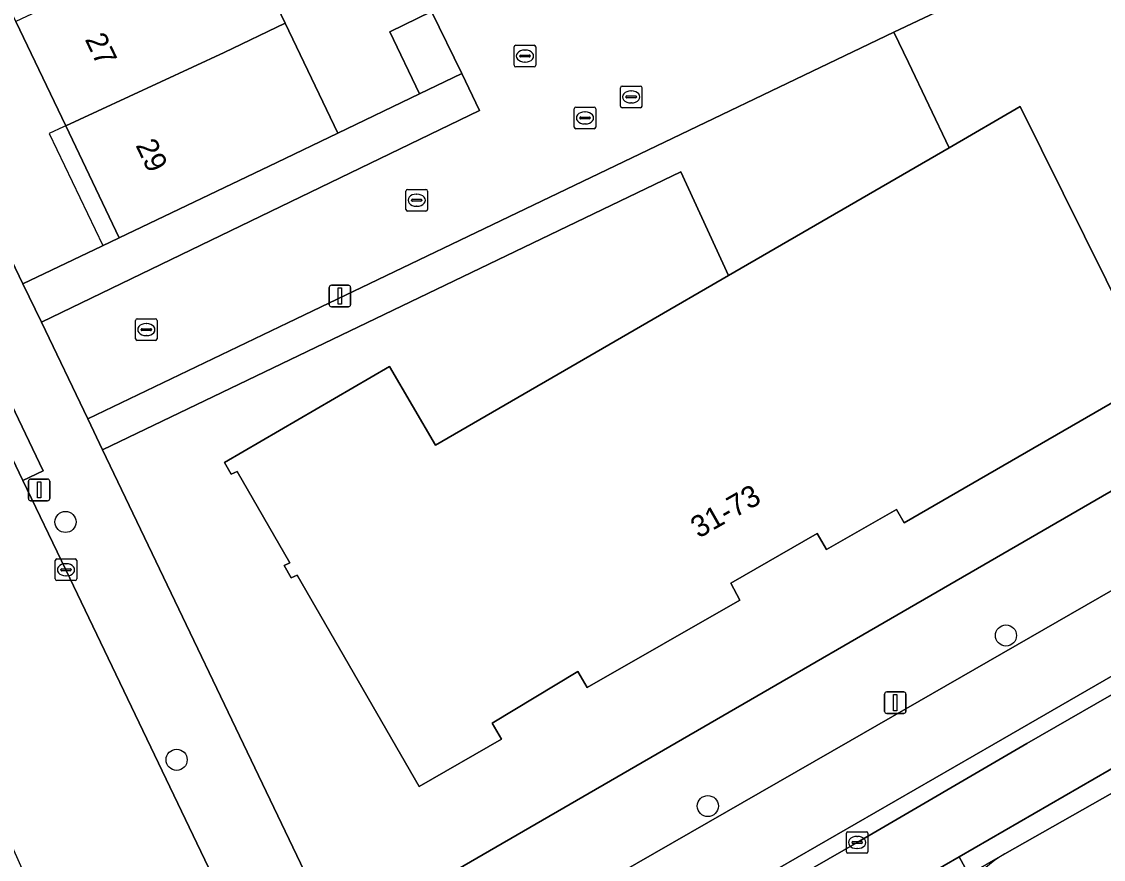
# Model space of a CAD drawing. Extents: x 158352 to 159489, y 383828 to 384603.
# Drawn here: x 159118.9 to 159169, y 383975.2 to 384013.9 of the extents above; entities that cross this region are included whole.
import ezdxf

# ---------------------------------------------------------------- set-up
doc = ezdxf.new("R2010")
doc.units = 0
for name, color, linetype in [('IMGEO_Berm_open', 7, 'Continuous'), ('IMGEO_Boom', 7, 'Continuous'), ('IMGEO_Erf', 7, 'Continuous'), ('IMGEO_Fietspad_gesloten', 7, 'Continuous'), ('IMGEO_Groenvoorziening', 7, 'Continuous'), ('IMGEO_Haag', 7, 'Continuous'), ('IMGEO_Kolk', 7, 'Continuous'), ('IMGEO_Lichtmast', 7, 'Continuous'), ('IMGEO_Muur', 7, 'Continuous'), ('IMGEO_Pand', 7, 'Continuous'), ('IMGEO_Pand_nummerreeks', 7, 'Continuous'), ('IMGEO_Pand_overbouw', 7, 'Continuous'), ('IMGEO_Rijbaan_lokaal_gesloten', 7, 'Continuous'), ('IMGEO_Rijbaan_lokaal_open', 7, 'Continuous'), ('IMGEO_Rioolput', 7, 'Continuous'), ('IMGEO_Verkeerseiland_groen', 7, 'Continuous'), ('IMGEO_Voetpad_open', 7, 'Continuous')]:
    doc.layers.add(name, color=color, linetype=linetype)

msp = doc.modelspace()

# ---------------------------------------------------------------- linework, layer by layer
at = {"layer": 'IMGEO_Berm_open'}
msp.add_lwpolyline([(159139.848, 383966.258), (159140.072, 383965.861), (159140.266, 383965.967), (159157.62, 383975.933), (159165.477, 383980.512), (159179.1, 383988.347), (159178.894, 383988.738), (159183.447, 383991.366), (159183.676, 383990.966), (159184.008, 383991.168), (159183.59, 383991.819), (159163.947, 383980.489), (159139.352, 383966.321)], dxfattribs=at)
at = {"layer": 'IMGEO_Boom'}
for centre in [(159120.949, 383990.777), (159164.512, 383985.52), (159126.097, 383979.764), (159150.704, 383977.62)]:
    msp.add_circle(centre, 0.489, dxfattribs=at)
at = {"layer": 'IMGEO_Erf'}
for points in [[(159137.26, 384070.274), (159140.009, 384065.098), (159152.015, 384042.491), (159151.741, 384042.347), (159152.926, 384040.083), (159155.289, 384035.597), (159162.921, 384021.106), (159165.143, 384016.224), (159159.311, 384013.456), (159159.995, 384012.05), (159161.874, 384008.109), (159165.164, 384010.014), (159170.145, 384000)], [(159135.972, 383972.875), (159176.746, 383996.469), (159179.358, 383997.97), (159182.88, 384000), (159210.64, 384016.031), (159210.155, 384016.874), (159180.797, 384000), (159178.382, 383998.612), (159177.583, 384000), (159172.356, 384009.08), (159176.703, 384011.583), (159197.634, 384023.633), (159196.913, 384024.885), (159199.089, 384031.944), (159200.516, 384032.566), (159191.751, 384052.673)], [(159098.678, 384044.175), (159118.98, 384001.797), (159122.626, 384003.543), (159123.436, 384003.94), (159120.96, 384009.116), (159118.646, 384013.955), (159116.316, 384018.827), (159114.121, 384023.416), (159113.995, 384023.68), (159111.631, 384028.622)], [(159129.045, 384018.225), (159131.122, 384013.88), (159133.572, 384008.786), (159137.345, 384010.601), (159135.97, 384013.478), (159137.906, 384014.412)], [(159171.416, 383997.444), (159159.798, 383990.739), (159159.444, 383991.354), (159156.203, 383989.498), (159155.771, 383990.237), (159151.773, 383987.95), (159152.178, 383987.153), (159145.111, 383983.105), (159144.681, 383983.848), (159140.714, 383981.459), (159141.14, 383980.715), (159137.336, 383978.532), (159131.683, 383988.314), (159131.409, 383988.197), (159131.08, 383988.757), (159131.342, 383988.889), (159128.902, 383993.116), (159128.631, 383992.99), (159128.32, 383993.529), (159135.953, 383997.977), (159138.083, 383994.328), (159147.875, 384000), (159151.664, 384002.195), (159149.447, 384006.984), (159134.907, 384000), (159122.671, 383994.123), (159132.184, 383974.241)]]:
    msp.add_lwpolyline(points, dxfattribs=at)
at = {"layer": 'IMGEO_Fietspad_gesloten'}
for points in [[(159232.422, 384023.947), (159225.161, 384019.764), (159225.123, 384019.729), (159220.712, 384017.193), (159220.633, 384017.168), (159217.562, 384015.392), (159192.33, 384000.799), (159190.948, 384000), (159189.1, 383998.931), (159184.995, 383996.557), (159182.187, 383994.944), (159178.438, 383992.79), (159157.291, 383980.642), (159135.007, 383967.844), (159123.918, 383961.655)], [(159139.352, 383966.321), (159163.947, 383980.489), (159183.59, 383991.819), (159197.824, 384000), (159217.608, 384011.37), (159219.861, 384012.651), (159220.27, 384012.844)]]:
    msp.add_lwpolyline(points, dxfattribs=at)
at = {"layer": 'IMGEO_Groenvoorziening'}
msp.add_lwpolyline([(159174.791, 383981.305), (159183.788, 383986.558), (159183.324, 383987.357), (159172.065, 383980.896), (159162.338, 383975.274), (159162.787, 383974.459), (159164.461, 383975.412), (159170.733, 383978.963)], close=True, dxfattribs=at)
at = {"layer": 'IMGEO_Haag'}
msp.add_lwpolyline([(159162.338, 383975.274), (159162.787, 383974.459), (159164.461, 383975.412), (159170.733, 383978.963), (159174.791, 383981.305), (159183.788, 383986.558), (159183.324, 383987.357), (159172.065, 383980.896)], close=True, dxfattribs=at)
at = {"layer": 'IMGEO_Kolk'}
for p, q in [((159141.732, 384011.926), (159141.732, 384012.778)), ((159141.807, 384012.852), (159142.659, 384012.852)), ((159142.733, 384012.778), (159142.733, 384011.926)), ((159141.991, 384012.346), (159141.991, 384012.358)), ((159142.429, 384012.309), (159142.031, 384012.309)), ((159142.034, 384012.395), (159142.432, 384012.395)), ((159142.22, 384012.632), (159142.245, 384012.632)), ((159142.475, 384012.358), (159142.475, 384012.346)), ((159142.659, 384011.852), (159141.807, 384011.852)), ((159142.243, 384012.072), (159142.218, 384012.072)), ((159146.652, 384010.034), (159146.652, 384010.886)), ((159146.727, 384010.96), (159147.579, 384010.96)), ((159147.14, 384010.74), (159147.165, 384010.74)), ((159147.653, 384010.886), (159147.653, 384010.034)), ((159146.911, 384010.454), (159146.911, 384010.466)), ((159147.349, 384010.417), (159146.951, 384010.417)), ((159146.954, 384010.503), (159147.352, 384010.503)), ((159147.163, 384010.18), (159147.138, 384010.18)), ((159147.395, 384010.466), (159147.395, 384010.454)), ((159147.579, 384009.96), (159146.727, 384009.96)), ((159136.793, 384006.175), (159137.645, 384006.175)), ((159136.718, 384005.249), (159136.718, 384006.101)), ((159136.977, 384005.669), (159136.977, 384005.681)), ((159137.415, 384005.632), (159137.017, 384005.632)), ((159137.02, 384005.718), (159137.418, 384005.718)), ((159137.206, 384005.955), (159137.231, 384005.955)), ((159137.461, 384005.681), (159137.461, 384005.669)), ((159137.719, 384006.101), (159137.719, 384005.249)), ((159137.645, 384005.175), (159136.793, 384005.175)), ((159137.229, 384005.395), (159137.204, 384005.395)), ((159124.194, 383999.258), (159124.194, 384000.11)), ((159124.269, 384000.184), (159125.121, 384000.184)), ((159125.195, 384000.11), (159125.195, 383999.258)), ((159124.453, 383999.678), (159124.453, 383999.69)), ((159124.891, 383999.641), (159124.493, 383999.641)), ((159124.496, 383999.727), (159124.894, 383999.727)), ((159124.682, 383999.964), (159124.707, 383999.964)), ((159124.937, 383999.69), (159124.937, 383999.678)), ((159125.121, 383999.184), (159124.269, 383999.184)), ((159124.705, 383999.404), (159124.68, 383999.404)), ((159120.473, 383988.136), (159120.473, 383988.988)), ((159120.548, 383989.062), (159121.4, 383989.062)), ((159120.775, 383988.605), (159121.173, 383988.605)), ((159120.961, 383988.842), (159120.986, 383988.842)), ((159121.474, 383988.988), (159121.474, 383988.136)), ((159120.732, 383988.556), (159120.732, 383988.568)), ((159121.17, 383988.519), (159120.772, 383988.519)), ((159120.984, 383988.282), (159120.959, 383988.282)), ((159121.216, 383988.568), (159121.216, 383988.556)), ((159121.4, 383988.062), (159120.548, 383988.062)), ((159157.118, 383975.508), (159157.118, 383976.36)), ((159157.193, 383976.434), (159158.045, 383976.434)), ((159157.606, 383976.214), (159157.631, 383976.214)), ((159158.119, 383976.36), (159158.119, 383975.508)), ((159157.377, 383975.928), (159157.377, 383975.94)), ((159157.815, 383975.891), (159157.417, 383975.891)), ((159157.42, 383975.977), (159157.818, 383975.977)), ((159157.629, 383975.654), (159157.604, 383975.654)), ((159157.861, 383975.94), (159157.861, 383975.928)), ((159158.045, 383975.434), (159157.193, 383975.434))]:
    msp.add_line(p, q, dxfattribs=at)
for points in [[(159141.732, 384011.926), (159141.732, 384012.778)], [(159141.807, 384012.852), (159142.659, 384012.852)], [(159142.733, 384012.778), (159142.733, 384011.926)], [(159142.659, 384011.852), (159141.807, 384011.852)], [(159146.652, 384010.034), (159146.652, 384010.886)], [(159146.727, 384010.96), (159147.579, 384010.96)], [(159147.653, 384010.886), (159147.653, 384010.034)], [(159147.579, 384009.96), (159146.727, 384009.96)], [(159136.793, 384006.175), (159137.645, 384006.175)], [(159136.718, 384005.249), (159136.718, 384006.101)], [(159137.719, 384006.101), (159137.719, 384005.249)], [(159137.645, 384005.175), (159136.793, 384005.175)], [(159124.194, 383999.258), (159124.194, 384000.11)], [(159124.269, 384000.184), (159125.121, 384000.184)], [(159125.195, 384000.11), (159125.195, 383999.258)], [(159125.121, 383999.184), (159124.269, 383999.184)], [(159120.473, 383988.136), (159120.473, 383988.988)], [(159120.548, 383989.062), (159121.4, 383989.062)], [(159121.474, 383988.988), (159121.474, 383988.136)], [(159121.4, 383988.062), (159120.548, 383988.062)], [(159157.118, 383975.508), (159157.118, 383976.36)], [(159157.193, 383976.434), (159158.045, 383976.434)], [(159158.119, 383976.36), (159158.119, 383975.508)], [(159158.045, 383975.434), (159157.193, 383975.434)]]:
    msp.add_lwpolyline(points, dxfattribs=at)
for centre, radius, start, end in [((159141.809, 384012.776), 0.0765, 91.552, 178.448), ((159141.809, 384012.776), 0.0765, 91.552, 178.448), ((159142.657, 384012.776), 0.0765, 1.552, 88.448), ((159142.657, 384012.776), 0.0765, 1.552, 88.448), ((159142.031, 384012.355), 0.0403, 85.8775, 175.7526), ((159142.028, 384012.345), 0.0366, 178.938, 274.7102), ((159142.432, 384012.352), 0.043, 264.8664, 352.4533), ((159142.436, 384012.357), 0.0386, 1.7309, 96.639), ((159141.809, 384011.928), 0.0765, 181.552, 268.448), ((159141.809, 384011.928), 0.0765, 181.552, 268.448), ((159142.657, 384011.928), 0.0765, 271.552, 358.448), ((159142.657, 384011.928), 0.0765, 271.552, 358.448), ((159146.729, 384010.884), 0.0765, 91.552, 178.448), ((159146.729, 384010.884), 0.0765, 91.552, 178.448), ((159147.577, 384010.884), 0.0765, 1.552, 88.448), ((159147.577, 384010.884), 0.0765, 1.552, 88.448), ((159146.951, 384010.463), 0.0403, 85.8775, 175.7526), ((159146.948, 384010.453), 0.0366, 178.938, 274.7102), ((159147.352, 384010.46), 0.043, 264.8664, 352.4533), ((159147.356, 384010.465), 0.0386, 1.7309, 96.639), ((159146.729, 384010.036), 0.0765, 181.552, 268.448), ((159146.729, 384010.036), 0.0765, 181.552, 268.448), ((159147.577, 384010.036), 0.0765, 271.552, 358.448), ((159147.577, 384010.036), 0.0765, 271.552, 358.448), ((159136.795, 384006.099), 0.0765, 91.552, 178.448), ((159136.795, 384006.099), 0.0765, 91.552, 178.448), ((159137.643, 384006.099), 0.0765, 1.552, 88.448), ((159137.643, 384006.099), 0.0765, 1.552, 88.448), ((159137.017, 384005.678), 0.0403, 85.8775, 175.7526), ((159137.014, 384005.668), 0.0366, 178.938, 274.7102), ((159137.418, 384005.675), 0.043, 264.8664, 352.4533), ((159137.422, 384005.68), 0.0386, 1.7309, 96.639), ((159136.795, 384005.251), 0.0765, 181.552, 268.448), ((159136.795, 384005.251), 0.0765, 181.552, 268.448), ((159137.643, 384005.251), 0.0765, 271.552, 358.448), ((159137.643, 384005.251), 0.0765, 271.552, 358.448), ((159124.271, 384000.108), 0.0765, 91.552, 178.448), ((159124.271, 384000.108), 0.0765, 91.552, 178.448), ((159125.119, 384000.108), 0.0765, 1.552, 88.448), ((159125.119, 384000.108), 0.0765, 1.552, 88.448), ((159124.493, 383999.687), 0.0403, 85.8775, 175.7526), ((159124.49, 383999.677), 0.0366, 178.938, 274.7102), ((159124.894, 383999.684), 0.043, 264.8664, 352.4533), ((159124.898, 383999.689), 0.0386, 1.7309, 96.639), ((159124.271, 383999.26), 0.0765, 181.552, 268.448), ((159124.271, 383999.26), 0.0765, 181.552, 268.448), ((159125.119, 383999.26), 0.0765, 271.552, 358.448), ((159125.119, 383999.26), 0.0765, 271.552, 358.448), ((159120.55, 383988.986), 0.0765, 91.552, 178.448), ((159120.55, 383988.986), 0.0765, 91.552, 178.448), ((159120.772, 383988.565), 0.0403, 85.8775, 175.7526), ((159121.177, 383988.567), 0.0386, 1.7309, 96.639), ((159121.398, 383988.986), 0.0765, 1.552, 88.448), ((159121.398, 383988.986), 0.0765, 1.552, 88.448), ((159120.55, 383988.138), 0.0765, 181.552, 268.448), ((159120.55, 383988.138), 0.0765, 181.552, 268.448), ((159120.769, 383988.555), 0.0366, 178.938, 274.7102), ((159121.173, 383988.562), 0.043, 264.8664, 352.4533), ((159121.398, 383988.138), 0.0765, 271.552, 358.448), ((159121.398, 383988.138), 0.0765, 271.552, 358.448), ((159157.195, 383976.358), 0.0765, 91.552, 178.448), ((159157.195, 383976.358), 0.0765, 91.552, 178.448), ((159158.043, 383976.358), 0.0765, 1.552, 88.448), ((159158.043, 383976.358), 0.0765, 1.552, 88.448), ((159157.417, 383975.937), 0.0403, 85.8775, 175.7526), ((159157.414, 383975.927), 0.0366, 178.938, 274.7102), ((159157.818, 383975.934), 0.043, 264.8664, 352.4533), ((159157.822, 383975.939), 0.0386, 1.7309, 96.639), ((159157.195, 383975.51), 0.0765, 181.552, 268.448), ((159157.195, 383975.51), 0.0765, 181.552, 268.448), ((159158.043, 383975.51), 0.0765, 271.552, 358.448), ((159158.043, 383975.51), 0.0765, 271.552, 358.448)]:
    msp.add_arc(centre, radius, start, end, dxfattribs=at)
for centre, major_axis, ratio, start_param, end_param in [((159142.219, 384012.352), (-0.387, 0.002), 0.722429, 4.712389, 7.853982), ((159142.244, 384012.352), (-0.39, 0.002), 0.717154, 1.570796, 4.712389), ((159147.139, 384010.46), (-0.387, 0.002), 0.722429, 4.712389, 7.853982), ((159147.164, 384010.46), (-0.39, 0.002), 0.717154, 1.570796, 4.712389), ((159137.205, 384005.675), (-0.387, 0.002), 0.722429, 4.712389, 7.853982), ((159137.23, 384005.675), (-0.39, 0.002), 0.717154, 1.570796, 4.712389), ((159124.681, 383999.684), (-0.387, 0.002), 0.722429, 4.712389, 7.853982), ((159124.706, 383999.684), (-0.39, 0.002), 0.717154, 1.570796, 4.712389), ((159120.96, 383988.562), (-0.387, 0.002), 0.722429, 4.712389, 7.853982), ((159120.985, 383988.562), (-0.39, 0.002), 0.717154, 1.570796, 4.712389), ((159157.605, 383975.934), (-0.387, 0.002), 0.722429, 4.712389, 7.853982), ((159157.63, 383975.934), (-0.39, 0.002), 0.717154, 1.570796, 4.712389)]:
    msp.add_ellipse(centre, major_axis=major_axis, ratio=ratio, start_param=start_param, end_param=end_param, dxfattribs=at)
at = {"layer": 'IMGEO_Lichtmast'}
for p, q in [((159133.167, 384000.839), (159133.167, 384001.639)), ((159133.167, 384001.639), (159133.167, 384000.839)), ((159133.267, 384001.739), (159134.057, 384001.739)), ((159134.057, 384001.739), (159133.267, 384001.739)), ((159134.157, 384001.639), (159134.157, 384000.839)), ((159134.157, 384000.839), (159134.157, 384001.639)), ((159134.057, 384000.739), (159133.267, 384000.739)), ((159133.267, 384000.739), (159134.057, 384000.739)), ((159119.232, 383991.863), (159119.232, 383992.663)), ((159119.232, 383992.663), (159119.232, 383991.863)), ((159119.332, 383992.763), (159120.122, 383992.763)), ((159120.122, 383992.763), (159119.332, 383992.763)), ((159120.222, 383992.663), (159120.222, 383991.863)), ((159120.222, 383991.863), (159120.222, 383992.663)), ((159120.122, 383991.763), (159119.332, 383991.763)), ((159119.332, 383991.763), (159120.122, 383991.763)), ((159158.888, 383982.007), (159158.888, 383982.807)), ((159158.888, 383982.807), (159158.888, 383982.007)), ((159158.988, 383982.907), (159159.778, 383982.907)), ((159159.778, 383982.907), (159158.988, 383982.907)), ((159159.878, 383982.807), (159159.878, 383982.007)), ((159159.878, 383982.007), (159159.878, 383982.807)), ((159159.778, 383981.907), (159158.988, 383981.907)), ((159158.988, 383981.907), (159159.778, 383981.907))]:
    msp.add_line(p, q, dxfattribs=at)
for points in [[(159133.587, 384001.614), (159133.737, 384001.614), (159133.737, 384000.864), (159133.587, 384000.864), (159133.587, 384001.614)], [(159119.652, 383992.638), (159119.802, 383992.638), (159119.802, 383991.888), (159119.652, 383991.888), (159119.652, 383992.638)], [(159159.308, 383982.782), (159159.458, 383982.782), (159159.458, 383982.032), (159159.308, 383982.032), (159159.308, 383982.782)]]:
    msp.add_lwpolyline(points, dxfattribs=at)
for centre, start, end in [((159133.267, 384001.639), 90, 180), ((159133.267, 384001.639), 90, 180), ((159134.057, 384001.639), 0, 90), ((159134.057, 384001.639), 360, 90), ((159133.267, 384000.839), 180, 270), ((159133.267, 384000.839), 180, 270), ((159134.057, 384000.839), 270, 0), ((159134.057, 384000.839), 270, 0), ((159119.332, 383992.663), 90, 180), ((159119.332, 383992.663), 90, 180), ((159120.122, 383992.663), 0, 90), ((159120.122, 383992.663), 360, 90), ((159119.332, 383991.863), 180, 270), ((159119.332, 383991.863), 180, 270), ((159120.122, 383991.863), 270, 0), ((159120.122, 383991.863), 270, 0), ((159158.988, 383982.807), 90, 180), ((159158.988, 383982.807), 90, 180), ((159159.778, 383982.807), 0, 90), ((159159.778, 383982.807), 360, 90), ((159158.988, 383982.007), 180, 270), ((159158.988, 383982.007), 180, 270), ((159159.778, 383982.007), 270, 0), ((159159.778, 383982.007), 270, 0)]:
    msp.add_arc(centre, 0.1, start, end, dxfattribs=at)
at = {"layer": 'IMGEO_Muur'}
msp.add_lwpolyline([(159133.572, 384008.786), (159137.345, 384010.601)], dxfattribs=at)
at = {"layer": 'IMGEO_Pand'}
for points in [[(159131.122, 384013.88), (159129.045, 384018.225), (159126.223, 384016.876), (159125.974, 384017.397), (159118.646, 384013.955), (159120.96, 384009.116), (159128.303, 384012.524)], [(159139.312, 384011.539), (159137.906, 384014.412), (159135.97, 384013.478), (159137.345, 384010.601)], [(159120.96, 384009.116), (159123.436, 384003.94), (159130.74, 384007.424), (159133.572, 384008.786), (159131.122, 384013.88), (159128.303, 384012.524)]]:
    msp.add_lwpolyline(points, close=True, dxfattribs=at)
msp.add_lwpolyline([(159170.145, 384000), (159165.164, 384010.014), (159161.874, 384008.109), (159151.664, 384002.195), (159147.875, 384000), (159138.083, 383994.328), (159135.953, 383997.977), (159128.32, 383993.529), (159128.631, 383992.99), (159128.902, 383993.116), (159131.342, 383988.889), (159131.08, 383988.757), (159131.409, 383988.197), (159131.683, 383988.314), (159137.336, 383978.532), (159141.14, 383980.715), (159140.714, 383981.459), (159144.681, 383983.848), (159145.111, 383983.105), (159152.178, 383987.153), (159151.773, 383987.95), (159155.771, 383990.237), (159156.203, 383989.498), (159159.444, 383991.354), (159159.798, 383990.739), (159171.416, 383997.444)], dxfattribs=at)
at = {"layer": 'IMGEO_Pand_overbouw'}
msp.add_lwpolyline([(159120.197, 384008.762), (159122.676, 384003.578), (159123.436, 384003.94), (159120.96, 384009.116), (159120.859, 384009.069)], close=True, dxfattribs=at)
at = {"layer": 'IMGEO_Rijbaan_lokaal_gesloten'}
msp.add_lwpolyline([(159128.468, 383972.902), (159120.969, 383988.562), (159118.981, 383992.691), (159115.546, 383999.845), (159115.473, 384000), (159113.408, 384004.39), (159105.396, 384021.074), (159095.918, 384040.821), (159087.97, 384037.13), (159088.972, 384035.732), (159089.089, 384035.547), (159090.491, 384033.18), (159092.289, 384029.829), (159094.975, 384024.761), (159105.793, 384002.367), (159106.293, 384001.308), (159106.856, 384000), (159107.692, 383998.149), (159108.445, 383996.555), (159111.083, 383990.972), (159113.209, 383986.675), (159114.367, 383984.335), (159118.479, 383975.731), (159121.286, 383969.447)], dxfattribs=at)
at = {"layer": 'IMGEO_Rijbaan_lokaal_open'}
for points in [[(159137.906, 384014.412), (159139.312, 384011.539), (159140.13, 384009.826), (159119.833, 384000.022), (159121.98, 383995.555), (159131.25, 384000), (159159.311, 384013.456), (159165.143, 384016.224)], [(159220.085, 383992.757), (159221.253, 383993.407), (159221.687, 383994.896), (159223.492, 383995.894), (159223.996, 383996.173), (159222.716, 383998.425), (159222.064, 383998.05), (159221.605, 383998.846), (159222.237, 383999.209), (159218.992, 384004.943), (159212.94, 384001.401), (159209.919, 383999.633), (159209.044, 384001.132), (159205.914, 383999.339), (159206.837, 383997.83), (159205.664, 383997.132), (159203.245, 383997.748), (159185.625, 383987.625), (159183.788, 383986.558), (159174.791, 383981.305), (159170.733, 383978.963), (159164.461, 383975.412)], [(159162.338, 383975.274), (159172.065, 383980.896), (159183.324, 383987.357), (159185.153, 383988.391), (159185.445, 383988.595), (159184.008, 383991.168), (159183.676, 383990.966), (159179.1, 383988.347), (159165.477, 383980.512), (159157.62, 383975.933), (159140.266, 383965.967), (159140.072, 383965.861)], [(159081.592, 383935.798), (159082.891, 383933.086), (159102.458, 383942.327), (159116.471, 383949.452), (159125.435, 383954.227), (159136.64, 383960.422), (159162.338, 383975.274)]]:
    msp.add_lwpolyline(points, dxfattribs=at)
msp.add_arc((159168.476, 383968.802), 7.734, 121.2715, 150.611, dxfattribs=at)
at = {"layer": 'IMGEO_Rioolput'}
for p, q in [((159144.512, 384009.061), (159144.512, 384009.913)), ((159144.587, 384009.987), (159145.439, 384009.987)), ((159145, 384009.767), (159145.025, 384009.767)), ((159145.513, 384009.913), (159145.513, 384009.061)), ((159144.771, 384009.481), (159144.771, 384009.493)), ((159145.209, 384009.444), (159144.811, 384009.444)), ((159144.814, 384009.53), (159145.212, 384009.53)), ((159145.023, 384009.207), (159144.998, 384009.207)), ((159145.255, 384009.493), (159145.255, 384009.481)), ((159145.439, 384008.987), (159144.587, 384008.987))]:
    msp.add_line(p, q, dxfattribs=at)
for points in [[(159144.512, 384009.061), (159144.512, 384009.913)], [(159144.587, 384009.987), (159145.439, 384009.987)], [(159145.513, 384009.913), (159145.513, 384009.061)], [(159145.439, 384008.987), (159144.587, 384008.987)]]:
    msp.add_lwpolyline(points, dxfattribs=at)
for centre, radius, start, end in [((159144.589, 384009.911), 0.0765, 91.552, 178.448), ((159144.589, 384009.911), 0.0765, 91.552, 178.448), ((159145.437, 384009.911), 0.0765, 1.552, 88.448), ((159145.437, 384009.911), 0.0765, 1.552, 88.448), ((159144.811, 384009.49), 0.0403, 85.8775, 175.7526), ((159144.808, 384009.48), 0.0366, 178.938, 274.7102), ((159145.212, 384009.487), 0.043, 264.8664, 352.4533), ((159145.216, 384009.492), 0.0386, 1.7309, 96.639), ((159144.589, 384009.063), 0.0765, 181.552, 268.448), ((159144.589, 384009.063), 0.0765, 181.552, 268.448), ((159145.437, 384009.063), 0.0765, 271.552, 358.448), ((159145.437, 384009.063), 0.0765, 271.552, 358.448)]:
    msp.add_arc(centre, radius, start, end, dxfattribs=at)
for centre, major_axis, ratio, start_param, end_param in [((159144.999, 384009.487), (-0.387, 0.002), 0.722429, 4.712389, 7.853982), ((159145.024, 384009.487), (-0.39, 0.002), 0.717154, 1.570796, 4.712389)]:
    msp.add_ellipse(centre, major_axis=major_axis, ratio=ratio, start_param=start_param, end_param=end_param, dxfattribs=at)
at = {"layer": 'IMGEO_Verkeerseiland_groen'}
msp.add_lwpolyline([(159164.461, 383975.412), (159162.787, 383974.459), (159162.338, 383975.274), (159136.64, 383960.422), (159125.435, 383954.227), (159125.862, 383953.434), (159125.964, 383953.244), (159144.507, 383960.688), (159145.271, 383960.832), (159152.292, 383961.043)], dxfattribs=at)
msp.add_arc((159168.476, 383968.802), 7.734, 121.2715, 150.611, dxfattribs=at)
at = {"layer": 'IMGEO_Voetpad_open'}
for points in [[(159122.671, 383994.123), (159121.98, 383995.555), (159119.833, 384000.022), (159118.98, 384001.797), (159098.678, 384044.175)], [(159095.551, 384041.586), (159095.918, 384040.821), (159105.396, 384021.074), (159113.408, 384004.39), (159115.473, 384000), (159115.546, 383999.845), (159116.484, 384000.295), (159119.919, 383993.141), (159118.981, 383992.691), (159120.969, 383988.562), (159128.468, 383972.902), (159129.819, 383969.992), (159130.12, 383969.438), (159135.972, 383972.875)], [(159132.184, 383974.241), (159122.671, 383994.123)]]:
    msp.add_lwpolyline(points, dxfattribs=at)
for points in [[(159161.874, 384008.109), (159159.995, 384012.05), (159159.311, 384013.456), (159131.25, 384000), (159121.98, 383995.555), (159122.671, 383994.123), (159134.907, 384000), (159149.447, 384006.984), (159151.664, 384002.195)], [(159119.833, 384000.022), (159140.13, 384009.826), (159139.312, 384011.539), (159137.345, 384010.601), (159133.572, 384008.786), (159130.74, 384007.424), (159123.436, 384003.94), (159122.626, 384003.543), (159118.98, 384001.797)], [(159115.546, 383999.845), (159118.981, 383992.691), (159119.919, 383993.141), (159116.484, 384000.295)], [(159157.291, 383980.642), (159178.438, 383992.79), (159177.992, 383993.681), (159178.253, 383993.834), (159176.746, 383996.469), (159135.972, 383972.875), (159130.12, 383969.438), (159126.514, 383967.708), (159128.956, 383965.658), (159134.5, 383968.752), (159135.007, 383967.844)]]:
    msp.add_lwpolyline(points, close=True, dxfattribs=at)

# ---------------------------------------------------------------- texts
at = {"layer": 'IMGEO_Pand_nummerreeks'}
for s, rotation, p in [('27', 295.5594, (159121.832, 384013.132)), ('29', 295.5609, (159124.18, 384008.225)), ('31-73', 29.7711, (159150.277, 383989.998))]:
    msp.add_text(s, height=1, rotation=rotation, dxfattribs=at).set_placement(p)

doc.saveas('drawing.dxf')
